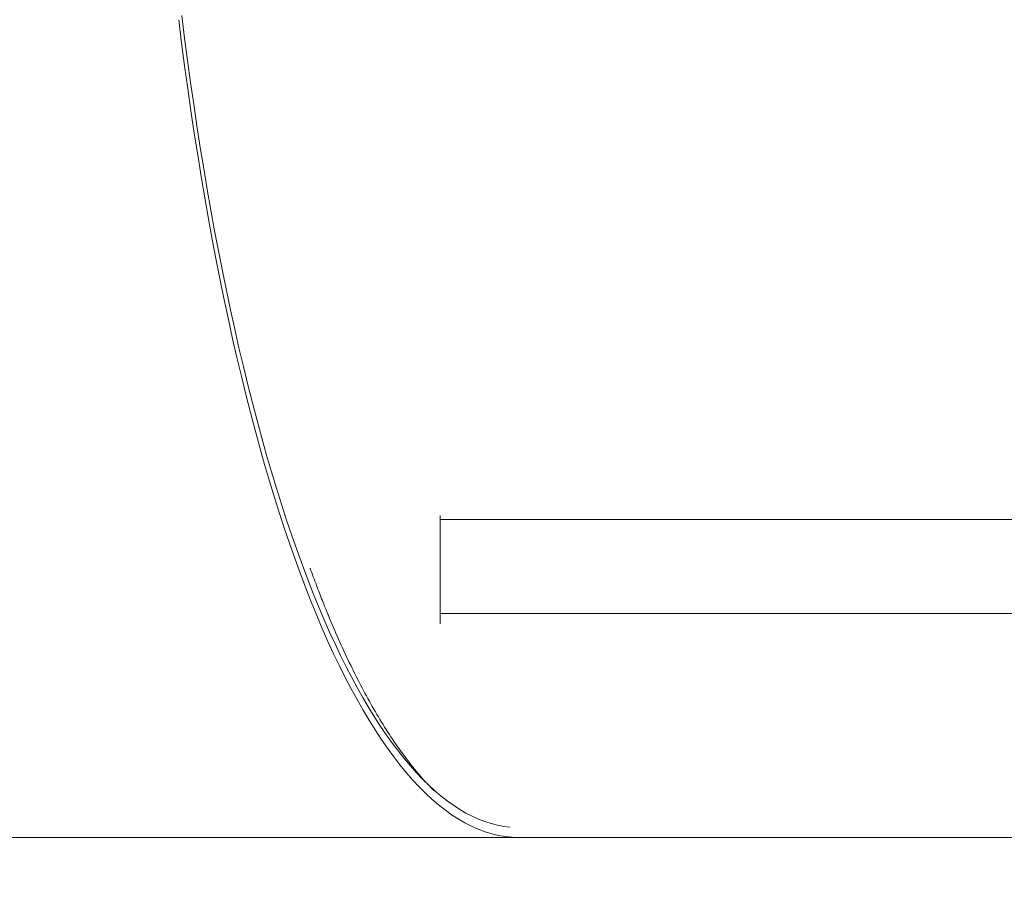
# Model space of a CAD drawing. Header units: millimetres. Extents: x 25069 to 61396, y 8621 to 21558.
# Tile 282 of 656: x 35846 to 35900, y 16732 to 16780. Entities that reach past the tile are written whole.
import ezdxf

# ---------------------------------------------------------------- set-up
doc = ezdxf.new("R2010")
doc.units = ezdxf.units.MM
doc.layers.add('10', color=7, linetype='Continuous')
doc.layers.add('dim', color=84, linetype='Continuous', lineweight=9)
doc.dimstyles.get("Standard").update_dxf_attribs({"dimtxt": 15, "dimasz": 5, "dimexe": 8, "dimexo": 5, "dimgap": 3, "dimtad": 0, "dimzin": 0, "dimdsep": 46, "dimtxsty": 'Standard', "dimblk": 'CLOSEDBLANK', "dimcen": 2, "dimclrd": 4, "dimclre": 3, "dimadec": 0, "dimazin": 0, "dimtfac": 1, "dimtofl": 0, "dimtmove": 0, "dimatfit": 3, "dimldrblk": 'CLOSEDBLANK', "dimfxl": 0, "dimtolj": 1, "dimtzin": 0, "dimarcsym": 0})

# ---------------------------------------------------------------- blocks, each defined once
blk = doc.blocks.new('_ClosedBlank')
at = {"color": 0, "linetype": 'ByBlock', "lineweight": -2}
for p, q in [((-1, 0.1667), (0, 0)), ((-1, 0.1667), (-1, -0.1667)), ((0, 0), (-1, -0.1667))]:
    blk.add_line(p, q, dxfattribs=at)
blk = doc.blocks.new('*D24')
at = {"layer": 'Defpoints', "color": 0, "lineweight": 18}
for p in [(35713.27, 16811.232), (36314.828, 16811.232), (35628.77, 15846.232)]:
    blk.add_point(p, dxfattribs=at)
at = {"layer": 'dim', "color": 3, "lineweight": -2}
for p, q in [((35733.27, 16811.232), (36334.828, 16811.232)), ((35648.77, 15846.232), (36334.828, 15846.232))]:
    blk.add_line(p, q, dxfattribs=at)
at = {"layer": 'dim', "color": 4, "lineweight": -3}
for p, q in [((36314.828, 16801.232), (36314.828, 16592.065)), ((36314.828, 15856.232), (36314.828, 16065.399))]:
    blk.add_line(p, q, dxfattribs=at)
at = {"layer": 'dim', "color": 4, "lineweight": -3, "xscale": 10, "yscale": 10, "zscale": 10}
for p, rotation in [((36314.828, 16811.232), 90), ((36314.828, 15846.232), 270)]:
    blk.add_blockref('_ClosedBlank', p, dxfattribs=dict(at, rotation=rotation))
at = {"layer": 'dim', "color": 0, "lineweight": 18, "insert": (36314.828, 16328.732), "char_height": 100, "attachment_point": 5, "rotation": 90}
blk.add_mtext('\\A1;965.00', dxfattribs=at)

msp = doc.modelspace()

# ---------------------------------------------------------------- linework, layer by layer
at = {"layer": '10', "color": 7, "linetype": 'Continuous', "lineweight": 18}
for p, q in [((35868.77, 16746.448), (35868.77, 16752.395)), ((35868.77, 16752.164), (35939.77, 16752.164)), ((35873.101, 16734.732), (35747.821, 16734.732)), ((35873.101, 16734.732), (35873.661, 16734.732)), ((35939.77, 16734.732), (35873.661, 16734.732))]:
    msp.add_line(p, q, dxfattribs=at)
at = {"layer": '10', "color": 7, "linetype": 'Continuous', "lineweight": 13}
msp.add_line((35939.77, 16747.014), (35868.77, 16747.014), dxfattribs=at)
at = {"layer": '10', "color": 7, "linetype": 'Continuous', "lineweight": 18}
msp.add_ellipse((35873.101, 16811.232), major_axis=(0, 76.5), ratio=0.267949, start_param=1.997538, end_param=3.141593, dxfattribs=at)
for points, knots in [([(35872.606, 16735.297), (35868.903, 16735.648), (35865.236, 16739.881), (35858.857, 16755.209), (35856.212, 16766.593), (35854.611, 16779.792)], [0, 0, 0, 0, 0.488287, 0.488287, 1, 1, 1, 1]), ([(35861.642, 16749.499), (35861.757, 16749.181), (35861.874, 16748.868), (35862.098, 16748.277), (35862.259, 16747.86), (35862.451, 16747.382), (35862.547, 16747.146), (35862.595, 16747.028), (35862.619, 16746.969), (35862.631, 16746.94), (35862.637, 16746.925), (35862.64, 16746.918), (35862.642, 16746.914), (35862.643, 16746.912), (35862.643, 16746.911), (35862.643, 16746.911), (35862.643, 16746.911), (35862.643, 16746.911), (35863.007, 16746.032), (35863.389, 16745.169), (35864.192, 16743.497), (35864.613, 16742.687), (35865.272, 16741.53), (35865.722, 16740.778), (35866.424, 16739.715), (35866.912, 16739.056), (35867.285, 16738.583), (35867.473, 16738.352), (35867.696, 16738.092), (35867.808, 16737.965), (35867.864, 16737.902), (35867.892, 16737.87), (35867.907, 16737.855), (35867.914, 16737.847), (35867.917, 16737.843), (35867.919, 16737.841), (35867.92, 16737.84), (35867.92, 16737.84), (35867.92, 16737.839), (35867.92, 16737.839), (35867.921, 16737.839), (35867.921, 16737.839), (35868.077, 16737.667), (35868.243, 16737.49), (35868.425, 16737.309), (35868.429, 16737.304), (35868.434, 16737.3)], [0, 0, 0, 0, 0.052097, 0.052097, 0.099371, 0.123009, 0.134827, 0.140737, 0.143691, 0.145169, 0.145907, 0.146277, 0.146461, 0.146554, 0.1466, 0.146623, 0.146623, 0.146646, 0.146646, 0.335744, 0.335744, 0.524843, 0.524843, 0.619392, 0.713941, 0.80849, 0.80849, 0.855765, 0.879402, 0.891221, 0.89713, 0.900085, 0.901562, 0.902301, 0.90267, 0.902855, 0.902947, 0.902994, 0.903017, 0.903028, 0.903028, 0.90304, 0.90304, 0.997589, 0.997589, 1, 1, 1, 1])]:
    msp.add_open_spline(points, degree=3, knots=knots, dxfattribs=at)

# ---------------------------------------------------------------- dimensions: what is measured, and where the dimension line sits
at = {"layer": 'dim', "lineweight": 18}
dim = msp.add_linear_dim(base=(36314.828, 16811.232), p1=(35628.77, 15846.232), p2=(35713.27, 16811.232), angle=90, dimstyle='Standard', override={"dimscale": 2, "dimtxt": 50, "dimexe": 10, "dimexo": 10, "dimgap": 15, "dimlwd": 65533}, dxfattribs=at)
dim.commit()
dim.dimension.update_dxf_attribs({"geometry": '*D24', "text_midpoint": (36314.828, 16328.732), "dimtype": 160})

doc.saveas('drawing.dxf')
